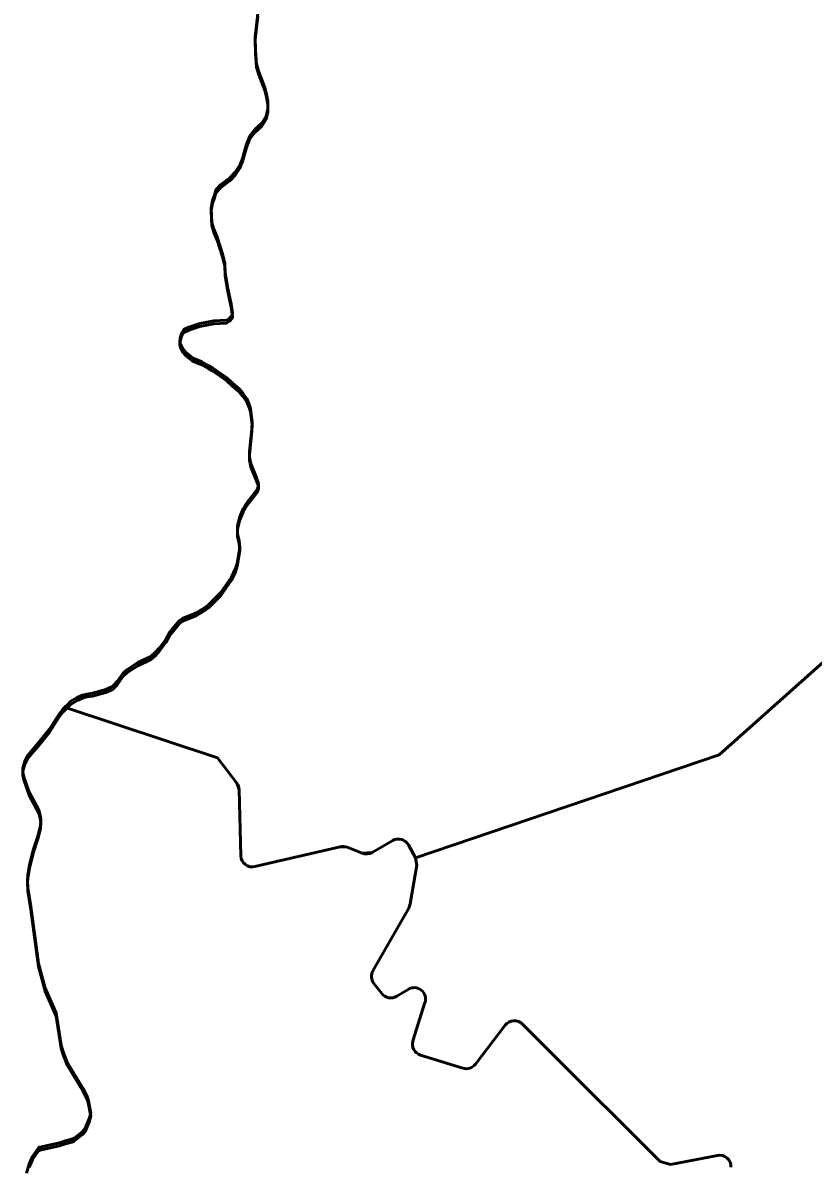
# Model space of a CAD drawing. Extents: x 553962 to 842807, y 8883888 to 9032388.
# Drawn here: x 814113 to 814803, y 9016374 to 9017372 of the extents above; entities that cross this region are included whole.
import ezdxf

# ---------------------------------------------------------------- set-up
doc = ezdxf.new("R2010")
doc.units = 0
doc.header["$LTSCALE"] = 200
for name, color, linetype, lineweight in [('24', 7, 'Continuous', 25), ('28', 7, 'Continuous', 53), ('29', 7, 'Continuous', 53)]:
    doc.layers.add(name, color=color, linetype=linetype, lineweight=lineweight)

msp = doc.modelspace()

# ---------------------------------------------------------------- linework, layer by layer
at = {"layer": '24', "lineweight": 53}
for points in [[(814317.8, 9017380.3), (814315.6, 9017360), (814315.8, 9017348), (814316.7, 9017336.1), (814318.8, 9017329.3), (814323.9, 9017315.7), (814325.5, 9017309.8), (814326.5, 9017303.8), (814326.5, 9017297), (814325.2, 9017290.7), (814321.5, 9017284.7), (814315.2, 9017279.1), (814310.9, 9017273.4), (814307.9, 9017266.1), (814304.4, 9017253.7), (814302.3, 9017247.8), (814298.1, 9017241.8), (814293.7, 9017237.2), (814285.4, 9017230.7), (814281.5, 9017226.6), (814280.8, 9017225.3), (814280, 9017221.6), (814278.2, 9017217.5), (814277.3, 9017210.3)], [(814277.3, 9017210.3), (814277.8, 9017198), (814279.5, 9017192), (814282.3, 9017185.1), (814287.1, 9017170.5), (814289.2, 9017162.4)], [(814289.2, 9017162.4), (814289.2, 9017162.4), (814289.3, 9017154.2), (814291.4, 9017141.7), (814294.7, 9017126.6), (814295.8, 9017118.7), (814295.5, 9017117.1), (814293.1, 9017114.5), (814290.6, 9017112.8), (814279.5, 9017112.1), (814267.4, 9017109.8), (814257.6, 9017106.6), (814253.3, 9017104.6), (814251.2, 9017101.1), (814250, 9017097), (814249.7, 9017093.8), (814250.3, 9017091.7), (814252.5, 9017087.6), (814254.9, 9017084.5), (814261.2, 9017079.4), (814269.1, 9017076.4), (814274.4, 9017073.1), (814278.3, 9017071.2), (814290.9, 9017062.3), (814295.4, 9017057.9), (814301.6, 9017052.8), (814304.9, 9017049)], [(814304.9, 9017049), (814308.4, 9017044), (814310.4, 9017039.2), (814311.5, 9017035.5), (814312.8, 9017023.7), (814312.6, 9017018), (814310.5, 9016998.1), (814310.5, 9016993.1), (814311.7, 9016987.2), (814316.8, 9016975.2), (814318.4, 9016970.2), (814318.5, 9016968.2), (814317.3, 9016965), (814307.9, 9016953), (814305.2, 9016948), (814302.3, 9016941.1), (814300, 9016933.2), (814300.2, 9016926.1), (814301.5, 9016920.4), (814302.1, 9016914.2), (814299.8, 9016900.5), (814298.4, 9016895.9), (814294.8, 9016888.3), (814285.7, 9016875.1), (814274.9, 9016864.4), (814271.7, 9016861.9), (814264.1, 9016857.3), (814252.5, 9016852.6), (814249.3, 9016850.4), (814241.2, 9016840.6), (814237.5, 9016834), (814232, 9016826.7), (814228.3, 9016822.6), (814224.5, 9016819.3), (814213, 9016813.9), (814203.6, 9016807.6), (814200.3, 9016804.6)], [(814200.3, 9016804.6), (814195, 9016797.3), (814195, 9016797.3), (814191.1, 9016793.1), (814185.3, 9016790.4), (814173.7, 9016787.2), (814168.7, 9016786.5), (814164.8, 9016785.5), (814160.3, 9016783.5), (814154.1, 9016779.9), (814151.8, 9016777.1), (814147.8, 9016773.4), (814144.2, 9016768.7), (814135.9, 9016755.7), (814126.2, 9016743.6), (814116.8, 9016732.7), (814114.4, 9016728), (814112.8, 9016721.9), (814112.8, 9016718.4), (814113.6, 9016714.1), (814118.4, 9016700.8), (814126.7, 9016685.2), (814127.9, 9016680.9), (814128.4, 9016676.9), (814128.1, 9016671.9), (814126, 9016662.6), (814121.9, 9016650.2), (814118.6, 9016637.1), (814117.1, 9016628.6), (814116.8, 9016624.3), (814117.1, 9016617.4), (814119.8, 9016601.1), (814126.3, 9016551.4), (814132.4, 9016529.9), (814142, 9016507.9), (814146.3, 9016480.2), (814147.6, 9016475.2), (814151.4, 9016465.2), (814165.4, 9016442.2), (814169, 9016435.4), (814169.8, 9016432.7), (814172.1, 9016420.9), (814170.6, 9016415.8), (814167.1, 9016407.3), (814164.9, 9016404.7), (814157.5, 9016398.9), (814155.6, 9016398), (814149.9, 9016396.7), (814144.7, 9016394.8), (814127.7, 9016391.2), (814126.5, 9016390.6), (814121.2, 9016383), (814118.3, 9016376.3), (814115.9, 9016368.3)]]:
    msp.add_lwpolyline(points, dxfattribs=at)
at = {"layer": '28'}
for p, q in [((814426, 9016525.2), (814419.2, 9016534)), ((814449.1, 9016528.8), (814439.2, 9016522.8)), ((814453.3, 9016484), (814463.8, 9016517.3)), ((814533.8, 9016497.5), (814507.8, 9016463.5)), ((814496.9, 9016460.1), (814459.9, 9016471.4))]:
    msp.add_line(p, q, dxfattribs=at)
for points in [[(814277.3, 9017207.7), (814278.2, 9017214.8), (814280, 9017219), (814280.8, 9017222.7), (814281.5, 9017224), (814285.4, 9017228.1), (814293.7, 9017234.6), (814298.1, 9017239.2), (814302.3, 9017245.2), (814304.4, 9017251.1), (814307.9, 9017263.4), (814310.9, 9017270.8), (814315.2, 9017276.5), (814321.5, 9017282), (814325.2, 9017288.1), (814326.5, 9017294.4), (814326.5, 9017301.2), (814325.5, 9017307.1), (814323.9, 9017313.1), (814318.8, 9017326.7), (814316.7, 9017333.5), (814315.8, 9017345.4), (814315.6, 9017357.3), (814317.8, 9017377.7)], [(814289.2, 9017159.8), (814287.1, 9017167.9), (814282.3, 9017182.5), (814279.5, 9017189.4), (814277.8, 9017195.4), (814277.3, 9017207.7)], [(814304.9, 9017046.4), (814301.6, 9017050.2), (814295.4, 9017055.3), (814290.9, 9017059.7), (814278.3, 9017068.6), (814274.4, 9017070.5), (814269.1, 9017073.8), (814261.2, 9017076.8), (814254.9, 9017081.9), (814252.5, 9017084.9), (814250.3, 9017089.1), (814249.7, 9017091.2), (814250, 9017094.4), (814251.2, 9017098.5), (814253.3, 9017101.9), (814257.6, 9017104), (814267.4, 9017107.2), (814279.5, 9017109.5), (814290.6, 9017110.2), (814293.1, 9017111.9), (814295.5, 9017114.5), (814295.8, 9017116), (814294.7, 9017124), (814291.4, 9017139.1), (814289.3, 9017151.6), (814289.2, 9017159.8), (814289.2, 9017159.8), (814289.2, 9017159.8)], [(814200.3, 9016802), (814203.6, 9016805), (814213, 9016811.2), (814224.5, 9016816.6), (814228.3, 9016819.9), (814232, 9016824.1), (814237.5, 9016831.3), (814241.2, 9016837.9), (814249.3, 9016847.7), (814252.5, 9016850), (814264.1, 9016854.7), (814271.7, 9016859.3), (814274.9, 9016861.8), (814285.7, 9016872.5), (814294.8, 9016885.7), (814298.4, 9016893.2), (814299.8, 9016897.9), (814302.1, 9016911.6), (814301.5, 9016917.8), (814300.2, 9016923.5), (814300, 9016930.6), (814302.3, 9016938.5), (814305.2, 9016945.4), (814307.9, 9016950.4), (814317.3, 9016962.4), (814318.5, 9016965.6), (814318.4, 9016967.5), (814316.8, 9016972.5), (814311.7, 9016984.6), (814310.5, 9016990.5), (814310.5, 9016995.4), (814312.6, 9017015.4), (814312.8, 9017021.1), (814311.5, 9017032.8), (814310.4, 9017036.6), (814308.4, 9017041.3), (814304.9, 9017046.4)], [(814149.5, 9016772.3), (814151.8, 9016774.5), (814154.1, 9016777.2), (814160.3, 9016780.8), (814164.8, 9016782.9), (814168.7, 9016783.9), (814173.7, 9016784.6), (814185.3, 9016787.8), (814191.1, 9016790.5), (814195, 9016794.6), (814195, 9016794.6), (814200.3, 9016802)], [(814149.5, 9016774.9), (814147.8, 9016773.4), (814144.2, 9016768.7), (814135.9, 9016755.7), (814126.2, 9016743.6), (814116.8, 9016732.7), (814114.4, 9016728), (814112.8, 9016721.9), (814112.8, 9016718.4), (814113.6, 9016714.1), (814118.4, 9016700.8), (814126.7, 9016685.2), (814127.9, 9016680.9), (814128.4, 9016676.9), (814128.1, 9016671.9), (814126, 9016662.6), (814121.9, 9016650.2), (814118.6, 9016637.1), (814117.1, 9016628.6), (814116.8, 9016624.3), (814117.1, 9016617.4), (814119.8, 9016601.1), (814126.3, 9016551.4), (814132.4, 9016529.9), (814142, 9016507.9), (814146.3, 9016480.2), (814147.6, 9016475.2), (814151.4, 9016465.2), (814165.4, 9016442.2), (814169, 9016435.4), (814169.8, 9016432.7), (814172.1, 9016420.9), (814170.6, 9016415.8), (814167.1, 9016407.3), (814164.9, 9016404.7), (814157.5, 9016398.9), (814155.6, 9016398), (814149.9, 9016396.7), (814144.7, 9016394.8), (814127.7, 9016391.2), (814126.5, 9016390.6), (814121.2, 9016383), (814118.3, 9016376.3), (814115.9, 9016368.3)], [(814118.3, 9016373.6), (814121.2, 9016380.3), (814126.5, 9016388), (814127.7, 9016388.6), (814144.7, 9016392.2), (814149.9, 9016394.1), (814155.6, 9016395.4), (814157.5, 9016396.3), (814164.9, 9016402.1), (814167.1, 9016404.7), (814170.6, 9016413.1), (814172.1, 9016418.2), (814169.8, 9016430.1), (814169, 9016432.8), (814165.4, 9016439.6), (814151.4, 9016462.6), (814147.6, 9016472.6), (814146.3, 9016477.6), (814142, 9016505.3), (814132.4, 9016527.3), (814126.3, 9016548.8), (814119.8, 9016598.5), (814117.1, 9016614.8), (814116.8, 9016621.7), (814117.1, 9016626), (814118.6, 9016634.5), (814121.9, 9016647.6), (814126, 9016660), (814128.1, 9016669.3), (814128.4, 9016674.3), (814127.9, 9016678.3), (814126.7, 9016682.6), (814118.4, 9016698.2), (814113.6, 9016711.5), (814112.8, 9016715.8), (814112.8, 9016719.3), (814114.4, 9016725.4), (814116.8, 9016730.1), (814126.2, 9016740.9), (814135.9, 9016753.1), (814144.2, 9016766.1), (814147.8, 9016770.8), (814149.5, 9016772.3)], [(814303.1, 9016645.4), (814301.5, 9016703), (814299.5, 9016708.8), (814282.7, 9016730.8), (814149.9, 9016774.8), (814149.5, 9016774.9)], [(814435.6, 9016658.7), (814417.6, 9016648.2), (814408.9, 9016647.6), (814395.9, 9016652.8), (814389.9, 9016653.2), (814315.4, 9016635.9)], [(814418.4, 9016545.1), (814449.6, 9016599.7), (814451, 9016603.4), (814456.6, 9016637.2), (814455.5, 9016643.7), (814449.4, 9016654.8)], [(814719, 9016383.9), (814678.1, 9016376), (814669.2, 9016378.7), (814572.9, 9016474.5), (814548.8, 9016498.5)]]:
    msp.add_lwpolyline(points, dxfattribs=at)
for centre, start, end in [((814440.6, 9016650), 28.55134, 120.21649), ((814313.1, 9016645.6), 181.606, 283.10639), ((814427.1, 9016540.1), 150.26731, 217.7331), ((814454.3, 9016520.3), 342.52369, 121.40286), ((814433.9, 9016531.3), 217.7331, 301.39945), ((814541.8, 9016491.4), 45.13416, 142.50362), ((814462.9, 9016481), 162.52368, 252.88878), ((814499.9, 9016469.6), 252.88931, 322.50362), ((814720.9, 9016374.1), 357.85949, 100.91135)]:
    msp.add_arc(centre, 10, start, end, dxfattribs=at)
at = {"layer": '29'}
for p, q in [((814301.5, 9016703), (814303.1, 9016645.4)), ((814315.4, 9016635.9), (814389.9, 9016653.2)), ((814395.9, 9016652.8), (814408.9, 9016647.6)), ((814417.6, 9016648.2), (814435.6, 9016658.7)), ((814449.4, 9016654.8), (814455.5, 9016643.7)), ((814456.6, 9016637.2), (814451, 9016603.4)), ((814449.6, 9016599.7), (814418.4, 9016545.1)), ((814419.2, 9016534), (814426, 9016525.2)), ((814439.2, 9016522.8), (814449.1, 9016528.8)), ((814463.8, 9016517.3), (814453.3, 9016484)), ((814507.8, 9016463.5), (814533.8, 9016497.5)), ((814459.9, 9016471.4), (814496.9, 9016460.1)), ((814678.1, 9016376), (814719, 9016383.9))]:
    msp.add_line(p, q, dxfattribs=at)
for points in [[(814317.8, 9017380.3), (814315.6, 9017360), (814315.8, 9017348), (814316.7, 9017336.1), (814318.8, 9017329.3), (814323.9, 9017315.7), (814325.5, 9017309.8), (814326.5, 9017303.8), (814326.5, 9017297), (814325.2, 9017290.7), (814321.5, 9017284.7), (814315.2, 9017279.1), (814310.9, 9017273.4), (814307.9, 9017266.1), (814304.4, 9017253.7), (814302.3, 9017247.8), (814298.1, 9017241.8), (814293.7, 9017237.2), (814285.4, 9017230.7), (814281.5, 9017226.6), (814280.8, 9017225.3), (814280, 9017221.6), (814278.2, 9017217.5), (814277.3, 9017210.3)], [(814277.3, 9017210.3), (814277.8, 9017198), (814279.5, 9017192), (814282.3, 9017185.1), (814287.1, 9017170.5), (814289.2, 9017162.4)], [(814289.2, 9017162.4), (814289.2, 9017162.4), (814289.3, 9017154.2), (814291.4, 9017141.7), (814294.7, 9017126.6), (814295.8, 9017118.7), (814295.5, 9017117.1), (814293.1, 9017114.5), (814290.6, 9017112.8), (814279.5, 9017112.1), (814267.4, 9017109.8), (814257.6, 9017106.6), (814253.3, 9017104.6), (814251.2, 9017101.1), (814250, 9017097), (814249.7, 9017093.8), (814250.3, 9017091.7), (814252.5, 9017087.6), (814254.9, 9017084.5), (814261.2, 9017079.4), (814269.1, 9017076.4), (814274.4, 9017073.1), (814278.3, 9017071.2), (814290.9, 9017062.3), (814295.4, 9017057.9), (814301.6, 9017052.8), (814304.9, 9017049)], [(814455.5, 9016643.7), (814720.6, 9016733.5), (815075.4, 9017049.6)], [(815075.4, 9017049.6), (814720.6, 9016733.5), (814455.5, 9016643.7)], [(814304.9, 9017049), (814308.4, 9017044), (814310.4, 9017039.2), (814311.5, 9017035.5), (814312.8, 9017023.7), (814312.6, 9017018), (814310.5, 9016998.1), (814310.5, 9016993.1), (814311.7, 9016987.2), (814316.8, 9016975.2), (814318.4, 9016970.2), (814318.5, 9016968.2), (814317.3, 9016965), (814307.9, 9016953), (814305.2, 9016948), (814302.3, 9016941.1), (814300, 9016933.2), (814300.2, 9016926.1), (814301.5, 9016920.4), (814302.1, 9016914.2), (814299.8, 9016900.5), (814298.4, 9016895.9), (814294.8, 9016888.3), (814285.7, 9016875.1), (814274.9, 9016864.4), (814271.7, 9016861.9), (814264.1, 9016857.3), (814252.5, 9016852.6), (814249.3, 9016850.4), (814241.2, 9016840.6), (814237.5, 9016834), (814232, 9016826.7), (814228.3, 9016822.6), (814224.5, 9016819.3), (814213, 9016813.9), (814203.6, 9016807.6), (814200.3, 9016804.6)], [(814200.3, 9016804.6), (814195, 9016797.3), (814195, 9016797.3), (814191.1, 9016793.1), (814185.3, 9016790.4), (814173.7, 9016787.2), (814168.7, 9016786.5), (814164.8, 9016785.5), (814160.3, 9016783.5), (814154.1, 9016779.9), (814151.8, 9016777.1), (814149.5, 9016774.9), (814149.9, 9016774.8)], [(814149.9, 9016774.8), (814282.7, 9016730.8), (814299.5, 9016708.8)], [(814548.8, 9016498.5), (814572.9, 9016474.5), (814669.2, 9016378.7)]]:
    msp.add_lwpolyline(points, dxfattribs=at)
for centre, start, end in [((814291.5, 9016702.7), 1.606, 37.37575), ((814440.6, 9016650), 28.55134, 120.21649), ((814392.1, 9016643.5), 68.19898, 103.10639), ((814313.1, 9016645.6), 181.606, 283.10639), ((814412.6, 9016656.9), 248.19897, 300.21649), ((814427.1, 9016540.1), 150.26731, 217.7331), ((814454.3, 9016520.3), 342.52369, 121.40286), ((814433.9, 9016531.3), 217.7331, 301.39945), ((814541.8, 9016491.4), 45.13416, 142.50362), ((814462.9, 9016481), 162.52368, 252.88878), ((814499.9, 9016469.6), 252.88931, 322.50362), ((814720.9, 9016374.1), 357.85949, 100.91135)]:
    msp.add_arc(centre, 10, start, end, dxfattribs=at)

doc.saveas('drawing.dxf')
